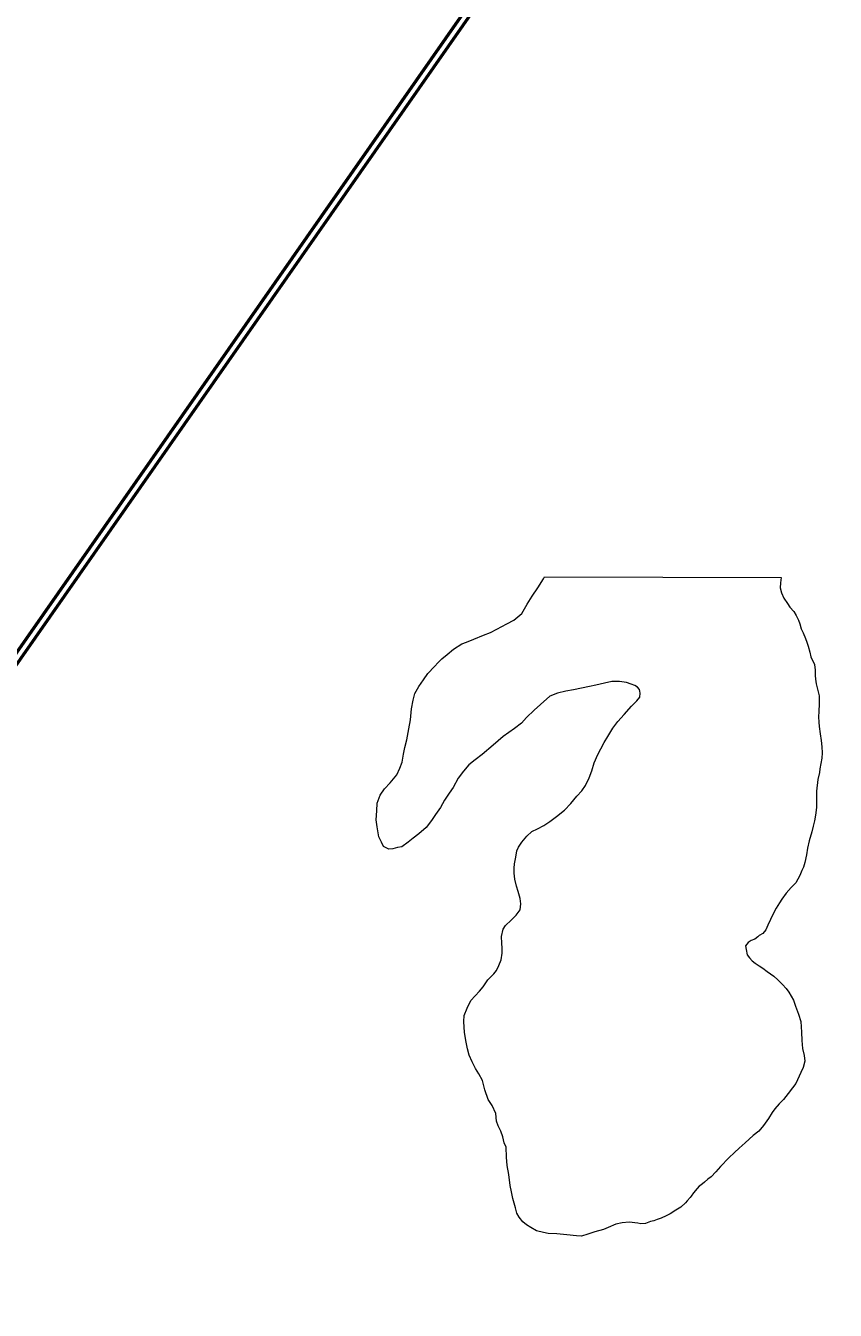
# Model space of a CAD drawing. Extents: x -1643653 to 4543381, y 1624270 to 13878484.
# Drawn here: x 675404 to 677189, y 8952382 to 8955215 of the extents above; entities that cross this region are included whole.
import ezdxf

# ---------------------------------------------------------------- set-up
doc = ezdxf.new("R2010")
doc.units = 0
doc.header["$LTSCALE"] = 200
for name, color, linetype, lineweight in [('1', 7, 'Continuous', 13), ('24', 7, 'Continuous', 25), ('27', 7, 'Continuous', 53), ('28', 7, 'Continuous', 53), ('29', 7, 'Continuous', 13)]:
    doc.layers.add(name, color=color, linetype=linetype, lineweight=lineweight)

msp = doc.modelspace()

# ---------------------------------------------------------------- linework, layer by layer
at = {"layer": '1', "lineweight": 25}
msp.add_spline([(814781, 9009175.5), (814787.2, 9009173.4), (814796.9, 9009173.4), (814799.4, 9009172.4), (814805.1, 9009174.5), (814805.6, 9009176.5), (814811.7, 9009179.5), (814811.7, 9009179.5), (814801.5, 9009181), (814790.7, 9009181.5), (814784.1, 9009183.1), (814777.4, 9009185.1), (814778.4, 9009175.5)], degree=3, dxfattribs=at)
at = {"layer": '24'}
msp.add_spline([(665209.5, 8949437.1), (665261.8, 8949907.3), (665888.8, 8950560.5), (666750.9, 8951187.5), (667665.3, 8951814.5), (668344.5, 8952363.1), (668788.7, 8952911.7), (669180.6, 8953564.9), (669154.4, 8954270.2), (669755.3, 8954662.1), (670486.8, 8955027.9), (671218.3, 8955785.5), (671166.1, 8956360.3), (671531.8, 8956726), (671479.6, 8956987.3), (670957.1, 8957405.3), (670695.8, 8957849.4), (671139.9, 8958502.5), (671845.3, 8959207.9), (672394, 8958789.9), (673047.1, 8959234), (673465.1, 8959834.9), (673177.7, 8960461.9), (673987.6, 8960749.3), (675163.2, 8960879.9), (676103.7, 8960906.1), (677253.2, 8961428.6), (677697.4, 8961559.2), (678115.4, 8962133.9), (678611.8, 8962369.1), (678820.8, 8962919.9), (679291, 8963704.1), (679918, 8964226.8), (679944.1, 8964697.3), (679709, 8965272.3), (679291, 8966004.2), (678115.4, 8966945.2)], degree=3, dxfattribs=at)
at = {"layer": '27'}
for points in [[(678291, 8957999), (678286.7, 8957989.8), (673931.9, 8951754.5)], [(675717.3, 8947553.5), (675240.6, 8948634.2), (673931.9, 8951754.5), (678286.7, 8957989.8), (678291, 8957999)]]:
    msp.add_lwpolyline(points, dxfattribs=at)
for points in [[(665261.8, 8949907.3), (665888.8, 8950560.5), (666750.9, 8951187.5), (667665.3, 8951814.5), (668344.5, 8952363.1), (668788.7, 8952911.7), (669180.6, 8953564.9), (669154.4, 8954270.2), (669755.3, 8954662.1), (670486.8, 8955027.9), (671218.3, 8955785.5), (671166.1, 8956360.3), (671531.8, 8956726), (671479.6, 8956987.3), (670957.1, 8957405.3), (670695.8, 8957849.4), (671139.9, 8958502.5), (671845.3, 8959207.9), (672394, 8958789.9), (673047.1, 8959234), (673465.1, 8959834.9), (673177.7, 8960461.9), (673987.6, 8960749.3), (675163.2, 8960879.9), (676103.7, 8960906.1), (676174.9, 8960921)], [(668623.8, 8952686.7), (668788.7, 8952911.7), (669180.6, 8953564.9), (669154.4, 8954270.2), (669755.3, 8954662.1), (670486.8, 8955027.9), (671218.3, 8955785.5), (671166.1, 8956360.3), (671531.8, 8956726), (671479.6, 8956987.3), (670957.1, 8957405.3), (670695.8, 8957849.4), (671139.9, 8958502.5), (671845.3, 8959207.9), (672394, 8958789.9), (673047.1, 8959234), (673465.1, 8959834.9), (673177.7, 8960461.9), (673987.6, 8960749.3), (675163.2, 8960879.9), (676103.7, 8960906.1), (676174.9, 8960921)]]:
    msp.add_spline(points, degree=3, dxfattribs=at)
at = {"layer": '28'}
for points in [[(670690.4, 8945040.8), (670594.5, 8945054.4), (670444.9, 8945082.7), (669863.8, 8945209.3), (669668.8, 8945241.9), (669670.4, 8945251.4), (670109.7, 8950305.8), (673931.9, 8951754.5), (678286.7, 8957989.8), (678291, 8957999)], [(669670.4, 8945251.4), (670109.7, 8950305.8), (673931.9, 8951754.5), (678286.7, 8957989.8), (678291, 8957999)], [(670690.4, 8945014.6), (670594.5, 8945028.2), (670444.9, 8945056.6), (669863.8, 8945183.2), (669668.8, 8945215.8), (669670.4, 8945225.3), (670109.7, 8950279.6), (673931.9, 8951728.3), (678286.7, 8957963.6), (678291, 8957972.9)]]:
    msp.add_lwpolyline(points, dxfattribs=at)
for points in [[(676174.9, 8960921), (676103.7, 8960906.1), (675163.2, 8960879.9), (673987.6, 8960749.3), (673177.7, 8960461.9), (673465.1, 8959834.9), (673047.1, 8959234), (672394, 8958789.9), (671845.3, 8959207.9), (671139.9, 8958502.5), (670695.8, 8957849.4), (670957.1, 8957405.3), (671479.6, 8956987.3), (671531.8, 8956726), (671166.1, 8956360.3), (671218.3, 8955785.5), (670486.8, 8955027.9), (669755.3, 8954662.1), (669154.4, 8954270.2), (669180.6, 8953564.9), (668788.7, 8952911.7), (668344.5, 8952363.1), (667665.3, 8951814.5), (666750.9, 8951187.5), (665888.8, 8950560.5), (665261.8, 8949907.3), (665209.5, 8949437.1)], [(665209.5, 8949437.1), (665261.8, 8949907.3), (665888.8, 8950560.5), (666750.9, 8951187.5), (667665.3, 8951814.5), (668344.5, 8952363.1), (668788.7, 8952911.7), (669180.6, 8953564.9), (669154.4, 8954270.2), (669755.3, 8954662.1), (670486.8, 8955027.9), (671218.3, 8955785.5), (671166.1, 8956360.3), (671531.8, 8956726), (671479.6, 8956987.3), (670957.1, 8957405.3), (670695.8, 8957849.4), (671139.9, 8958502.5), (671845.3, 8959207.9), (672394, 8958789.9), (673047.1, 8959234), (673465.1, 8959834.9), (673177.7, 8960461.9), (673987.6, 8960749.3), (675163.2, 8960879.9), (676103.7, 8960906.1), (676174.9, 8960921)], [(665209.5, 8949437.1), (665261.8, 8949907.3), (665888.8, 8950560.5), (666750.9, 8951187.5), (667665.3, 8951814.5), (668344.5, 8952363.1), (668788.7, 8952911.7), (669180.6, 8953564.9), (669154.4, 8954270.2), (669755.3, 8954662.1), (670486.8, 8955027.9), (671218.3, 8955785.5), (671166.1, 8956360.3), (671531.8, 8956726), (671479.6, 8956987.3), (670957.1, 8957405.3), (670695.8, 8957849.4), (671139.9, 8958502.5), (671845.3, 8959207.9), (672394, 8958789.9), (673047.1, 8959234), (673465.1, 8959834.9), (673177.7, 8960461.9), (673987.6, 8960749.3), (675163.2, 8960879.9), (676103.7, 8960906.1), (676174.9, 8960921)], [(676174.9, 8960894.8), (676103.7, 8960879.9), (675163.2, 8960853.8), (673987.6, 8960723.2), (673177.7, 8960435.8), (673465.1, 8959808.8), (673047.1, 8959207.9), (672394, 8958763.8), (671845.3, 8959181.8), (671139.9, 8958476.4), (670695.8, 8957823.2), (670957.1, 8957379.1), (671479.6, 8956961.1), (671531.8, 8956699.9), (671166.1, 8956334.1), (671218.3, 8955759.3), (670486.8, 8955001.7), (669755.3, 8954636), (669154.4, 8954244.1), (669180.6, 8953538.7), (668788.7, 8952885.6), (668344.5, 8952337), (667665.3, 8951788.3), (666750.9, 8951161.3), (665888.8, 8950534.3), (665261.8, 8949881.2), (665209.5, 8949410.9)]]:
    msp.add_spline(points, degree=3, dxfattribs=at)
at = {"layer": '29', "lineweight": 53}
msp.add_lwpolyline([(678286.7, 8957989.8), (673931.9, 8951754.5), (675240.6, 8948634.2)], dxfattribs=at)
at = {"layer": '29'}
for points in [[(676270.9, 8953757.7), (676281.1, 8953772.7), (676290.7, 8953786.4), (676305.2, 8953802.1), (676313, 8953810.3), (676321.3, 8953818.8), (676333.5, 8953828.6), (676346.9, 8953839.7), (676365.5, 8953851.7), (676375.9, 8953855.4), (676392.3, 8953862.2), (676413.2, 8953870.6), (676428.5, 8953876.7), (676442.8, 8953884.4), (676465, 8953896.2), (676480.3, 8953903.7), (676497.5, 8953918.8), (676509.3, 8953939.1), (676520.9, 8953957), (676533.3, 8953975.5), (676545.4, 8953995.4), (676547.9, 8953999.6)], [(676270.9, 8953757.7), (676281.1, 8953772.7), (676290.7, 8953786.4), (676305.2, 8953802.1), (676313, 8953810.3), (676321.3, 8953818.8), (676333.5, 8953828.6), (676346.9, 8953839.7), (676365.5, 8953851.7), (676375.9, 8953855.4), (676392.3, 8953862.2), (676413.2, 8953870.6), (676428.5, 8953876.7), (676442.8, 8953884.4), (676465, 8953896.2), (676480.3, 8953903.7), (676497.5, 8953918.8), (676509.3, 8953939.1), (676520.9, 8953957), (676533.3, 8953975.5), (676545.4, 8953995.4), (676547.9, 8953999.6), (677069.6, 8953998.4)], [(677069.6, 8953998.4), (677067.9, 8953986.6), (677067.7, 8953975.1), (677070.3, 8953964.2), (677075.9, 8953952.8), (677083.7, 8953941), (677089.2, 8953932.9), (677097.8, 8953923), (677103, 8953914), (677107.8, 8953904), (677111, 8953895.8), (677113.9, 8953885.1), (677118.6, 8953875.7), (677123.3, 8953863.7), (677126.3, 8953855.3), (677129.5, 8953846.5), (677132.8, 8953833.3), (677134.8, 8953823.3), (677143, 8953805.9), (677144.8, 8953793.7), (677144.6, 8953781.7), (677145.4, 8953773.8), (677147.2, 8953763.6), (677149, 8953754.5), (677153.4, 8953737.2), (677153.6, 8953719.4), (677152.7, 8953702.7), (677152.3, 8953690.7), (677152.5, 8953679.3), (677153.4, 8953669.6), (677155.7, 8953653), (677157.6, 8953638.8), (677159.2, 8953625), (677160, 8953611.7), (677159.6, 8953599.8), (677157.2, 8953587.6), (677155.3, 8953576), (677154.1, 8953567.7), (677150.6, 8953552.8), (677147.8, 8953526.9), (677148, 8953510.9), (677147.6, 8953501.1), (677147.3, 8953491.2), (677145.5, 8953474.2), (677143.4, 8953461.3), (677140, 8953449.4), (677137.2, 8953437), (677131.5, 8953417.2), (677127.8, 8953401), (677125.8, 8953386.8), (677121.8, 8953369.4), (677118.7, 8953359.1), (677115.3, 8953351.8), (677110.6, 8953340.9), (677102, 8953324.9), (677092.1, 8953314.3), (677081, 8953301.6), (677071, 8953289), (677065.8, 8953280.6), (677058.9, 8953269.1), (677051.8, 8953256.1), (677046.2, 8953243.9), (677040.6, 8953231.4), (677035.8, 8953221), (677029.1, 8953213.3), (677021.1, 8953208.5), (677018.1, 8953205.7), (677011.8, 8953200.8), (677003.5, 8953197.3), (676996.8, 8953193.5), (676991.4, 8953185.7), (676992.9, 8953177.7), (676995.1, 8953166.2), (677000, 8953159.3), (677006, 8953152.4), (677012.5, 8953147.3), (677021.2, 8953141.4), (677029.6, 8953136.6), (677038.5, 8953129.1), (677045.9, 8953124.2), (677053.9, 8953118.6), (677062.3, 8953111.1), (677072.4, 8953100.4), (677080.4, 8953091.6), (677086.7, 8953083.5), (677096.6, 8953066.2), (677101.6, 8953052.6), (677107.9, 8953034.9), (677113.4, 8953018.8), (677114.6, 8952995.3), (677115.2, 8952977.2), (677116.7, 8952959.1), (677120.2, 8952943.6), (677122, 8952931.5), (677118.4, 8952917.6), (677113.3, 8952906.4), (677101.8, 8952882.4), (677094.8, 8952872.9), (677085.5, 8952860.1), (677074.8, 8952846.7), (677065.6, 8952837.5)], [(677069.6, 8953998.4), (677067.9, 8953986.6), (677067.7, 8953975.1), (677070.3, 8953964.2), (677075.9, 8953952.8), (677083.7, 8953941), (677089.2, 8953932.9), (677097.8, 8953923), (677103, 8953914), (677107.8, 8953904), (677111, 8953895.8), (677113.9, 8953885.1), (677118.6, 8953875.7), (677123.3, 8953863.7), (677126.3, 8953855.3), (677129.5, 8953846.5), (677132.8, 8953833.3), (677134.8, 8953823.3), (677143, 8953805.9), (677144.8, 8953793.7), (677144.6, 8953781.7), (677145.4, 8953773.8), (677147.2, 8953763.6), (677149, 8953754.5), (677153.4, 8953737.2), (677153.6, 8953719.4), (677152.7, 8953702.7), (677152.3, 8953690.7), (677152.5, 8953679.3), (677153.4, 8953669.6), (677155.7, 8953653), (677157.6, 8953638.8), (677159.2, 8953625), (677160, 8953611.7), (677159.6, 8953599.8), (677157.2, 8953587.6), (677155.3, 8953576), (677154.1, 8953567.7), (677150.6, 8953552.8), (677147.8, 8953526.9), (677148, 8953510.9), (677147.6, 8953501.1), (677147.3, 8953491.2), (677145.5, 8953474.2), (677143.4, 8953461.3), (677140, 8953449.4), (677137.2, 8953437), (677131.5, 8953417.2), (677127.8, 8953401), (677125.8, 8953386.8), (677121.8, 8953369.4), (677118.7, 8953359.1), (677115.3, 8953351.8), (677110.6, 8953340.9), (677102, 8953324.9), (677092.1, 8953314.3), (677081, 8953301.6), (677071, 8953289), (677065.8, 8953280.6), (677058.9, 8953269.1), (677051.8, 8953256.1), (677046.2, 8953243.9), (677040.6, 8953231.4), (677035.8, 8953221), (677029.1, 8953213.3), (677021.1, 8953208.5), (677018.1, 8953205.7), (677011.8, 8953200.8), (677003.5, 8953197.3), (676996.8, 8953193.5), (676991.4, 8953185.7), (676992.9, 8953177.7), (676995.1, 8953166.2), (677000, 8953159.3), (677006, 8953152.4), (677012.5, 8953147.3), (677021.2, 8953141.4), (677029.6, 8953136.6), (677038.5, 8953129.1), (677045.9, 8953124.2), (677053.9, 8953118.6), (677062.3, 8953111.1), (677072.4, 8953100.4), (677080.4, 8953091.6), (677086.7, 8953083.5), (677096.6, 8953066.2), (677101.6, 8953052.6), (677107.9, 8953034.9), (677113.4, 8953018.8), (677114.6, 8952995.3), (677115.2, 8952977.2), (677116.7, 8952959.1), (677120.2, 8952943.6), (677122, 8952931.5), (677118.4, 8952917.6), (677113.3, 8952906.4), (677101.8, 8952882.4), (677094.8, 8952872.9), (677085.5, 8952860.1), (677074.8, 8952846.7), (677065.6, 8952837.5)], [(676495.8, 8953278.1), (676494.1, 8953290.3), (676490, 8953305.9), (676485.9, 8953317.2), (676482.5, 8953332.5), (676480.8, 8953346.1), (676480.6, 8953357.1), (676482, 8953367), (676484.5, 8953381.4), (676486.5, 8953395.1), (676490.1, 8953403.3), (676497.9, 8953414.3), (676508.8, 8953427.7), (676520, 8953437.6), (676532.5, 8953444), (676546.1, 8953451.1), (676559.8, 8953459.8), (676574.5, 8953471.2), (676591.7, 8953484.9), (676606.1, 8953499.5), (676619.1, 8953515.6), (676630.1, 8953527.7), (676638.2, 8953539.4), (676646.3, 8953556), (676652.1, 8953571.5), (676657.2, 8953589.1), (676665.5, 8953607.9), (676671.8, 8953620.5), (676679.4, 8953634.4), (676687.1, 8953647.8), (676698.2, 8953665.7), (676709.7, 8953680.4), (676723.2, 8953695.8), (676739.3, 8953714.2), (676751.4, 8953726.1), (676757.8, 8953734.1), (676758.5, 8953742.9), (676758.2, 8953747.4), (676757.1, 8953750.8), (676753.2, 8953756.2), (676747.1, 8953759.7), (676738.7, 8953763.1), (676729, 8953766.2), (676712.9, 8953769), (676696.1, 8953768.9), (676680, 8953764.8), (676660.7, 8953760.6), (676646.7, 8953757.9), (676629.1, 8953754), (676611.8, 8953750.4), (676595.1, 8953747.7), (676576.8, 8953743), (676559.8, 8953736.2), (676539, 8953717.8), (676525.3, 8953705.8), (676508.4, 8953689.2), (676497, 8953677.1), (676481.4, 8953664.8), (676456.6, 8953647.1), (676434.6, 8953628.1), (676410.1, 8953607.4), (676394.8, 8953595.8), (676381, 8953584.7), (676368.8, 8953571), (676357.7, 8953555.2), (676346.2, 8953534.7), (676337.4, 8953522.6), (676327, 8953506.9), (676318.2, 8953490.6), (676307.7, 8953475.5), (676298.4, 8953462.1), (676286.8, 8953447), (676270.8, 8953433.1), (676258, 8953422.9), (676247.5, 8953414.7), (676233.4, 8953404.4), (676223.7, 8953402.3), (676213, 8953399.5), (676204.7, 8953399.2), (676192.6, 8953405.2), (676188.5, 8953414.2), (676182.1, 8953426.4), (676178.6, 8953448), (676176.4, 8953463.4), (676177.7, 8953483.7), (676179, 8953500.6), (676185.7, 8953518.3), (676195.2, 8953531.7), (676207.7, 8953545.6), (676221.8, 8953563.2), (676228.9, 8953577.6), (676233.6, 8953591.2), (676236.8, 8953608.2), (676239.8, 8953623.5), (676244.2, 8953640.4), (676248.9, 8953664.7), (676252.2, 8953684.5), (676254.7, 8953708.4), (676257.8, 8953727.7), (676261.5, 8953742.4), (676270.9, 8953757.7)], [(676495.8, 8953278.1), (676494.1, 8953290.3), (676490, 8953305.9), (676485.9, 8953317.2), (676482.5, 8953332.5), (676480.8, 8953346.1), (676480.6, 8953357.1), (676482, 8953367), (676484.5, 8953381.4), (676486.5, 8953395.1), (676490.1, 8953403.3), (676497.9, 8953414.3), (676508.8, 8953427.7), (676520, 8953437.6), (676532.5, 8953444), (676546.1, 8953451.1), (676559.8, 8953459.8), (676574.5, 8953471.2), (676591.7, 8953484.9), (676606.1, 8953499.5), (676619.1, 8953515.6), (676630.1, 8953527.7), (676638.2, 8953539.4), (676646.3, 8953556), (676652.1, 8953571.5), (676657.2, 8953589.1), (676665.5, 8953607.9), (676671.8, 8953620.5), (676679.4, 8953634.4), (676687.1, 8953647.8), (676698.2, 8953665.7), (676709.7, 8953680.4), (676723.2, 8953695.8), (676739.3, 8953714.2), (676751.4, 8953726.1), (676757.8, 8953734.1), (676758.5, 8953742.9), (676758.2, 8953747.4), (676757.1, 8953750.8), (676753.2, 8953756.2), (676747.1, 8953759.7), (676738.7, 8953763.1), (676729, 8953766.2), (676712.9, 8953769), (676696.1, 8953768.9), (676680, 8953764.8), (676660.7, 8953760.6), (676646.7, 8953757.9), (676629.1, 8953754), (676611.8, 8953750.4), (676595.1, 8953747.7), (676576.8, 8953743), (676559.8, 8953736.2), (676539, 8953717.8), (676525.3, 8953705.8), (676508.4, 8953689.2), (676497, 8953677.1), (676481.4, 8953664.8), (676456.6, 8953647.1), (676434.6, 8953628.1), (676410.1, 8953607.4), (676394.8, 8953595.8), (676381, 8953584.7), (676368.8, 8953571), (676357.7, 8953555.2), (676346.2, 8953534.7), (676337.4, 8953522.6), (676327, 8953506.9), (676318.2, 8953490.6), (676307.7, 8953475.5), (676298.4, 8953462.1), (676286.8, 8953447), (676270.8, 8953433.1), (676258, 8953422.9), (676247.5, 8953414.7), (676233.4, 8953404.4), (676223.7, 8953402.3), (676213, 8953399.5), (676204.7, 8953399.2), (676192.6, 8953405.2), (676188.5, 8953414.2), (676182.1, 8953426.4), (676178.6, 8953448), (676176.4, 8953463.4), (676177.7, 8953483.7), (676179, 8953500.6), (676185.7, 8953518.3), (676195.2, 8953531.7), (676207.7, 8953545.6), (676221.8, 8953563.2), (676228.9, 8953577.6), (676233.6, 8953591.2), (676236.8, 8953608.2), (676239.8, 8953623.5), (676244.2, 8953640.4), (676248.9, 8953664.7), (676252.2, 8953684.5), (676254.7, 8953708.4), (676257.8, 8953727.7), (676261.5, 8953742.4), (676270.9, 8953757.7)], [(677065.6, 8952837.5), (677055.6, 8952826.7), (677049.7, 8952818.5), (677042, 8952805.4), (677030.7, 8952789.8), (677020.3, 8952777.3), (677008.1, 8952767.5), (676990.2, 8952751.2), (676976.8, 8952739.8), (676966.5, 8952730.2), (676954.4, 8952718.5), (676935.8, 8952699.5), (676925.3, 8952687.1), (676915.3, 8952676.3), (676908.2, 8952671.2), (676901, 8952664.9), (676892.2, 8952657.8), (676889.1, 8952655.5), (676884.3, 8952651), (676876.1, 8952641.2), (676871.1, 8952633.9), (676869, 8952630.5), (676862.4, 8952623.2), (676858.5, 8952619.2), (676848.1, 8952609.8), (676837.7, 8952603), (676825.2, 8952594.8), (676816.2, 8952590.5), (676804.9, 8952585.6), (676796.6, 8952582.2), (676788.6, 8952579.5), (676781.5, 8952577.6), (676770.6, 8952573.7), (676760.6, 8952572.5), (676753.7, 8952574), (676734.6, 8952576.1), (676719.1, 8952575.2), (676705.3, 8952572.2), (676688.1, 8952564.8), (676678, 8952560.4), (676658.5, 8952555), (676643.6, 8952549.9), (676629.2, 8952545.9), (676618.4, 8952546), (676597.1, 8952548.2), (676574.8, 8952550.4), (676556.1, 8952551.7), (676545.4, 8952553.3), (676530.3, 8952557.4), (676517.5, 8952564.9), (676508.2, 8952570.8), (676500.2, 8952576.9), (676491.6, 8952587.1), (676486.7, 8952596.1), (676483.7, 8952607.9), (676477.8, 8952628.4), (676474.8, 8952643.1), (676472.2, 8952657.5), (676469, 8952681.2), (676465.8, 8952701.6), (676464.3, 8952719.7), (676463.1, 8952741.8), (676458.8, 8952751.7), (676455.7, 8952764.6), (676451.3, 8952776.8), (676445.6, 8952788.8), (676442.1, 8952798.8), (676440.4, 8952815.9), (676432.1, 8952833.5), (676423.5, 8952847.1), (676416, 8952868.5), (676411.4, 8952889.2), (676402.9, 8952903.3), (676395.8, 8952915.5), (676388.6, 8952929.8), (676381.7, 8952945), (676377.7, 8952958.5), (676374.7, 8952973.3), (676371.1, 8952995), (676370.2, 8953018.8), (676371, 8953032.5), (676377.3, 8953048.6), (676385.4, 8953065.3), (676395.2, 8953075.3), (676404.6, 8953085.8), (676412.5, 8953095.3), (676422.8, 8953111), (676435.8, 8953123.8), (676441.8, 8953131.5), (676446.9, 8953142.5), (676452.1, 8953155), (676454.3, 8953169.3), (676454.2, 8953180.4), (676454, 8953191.6), (676453.3, 8953206.4), (676456.8, 8953222.4), (676462, 8953230.3), (676474.1, 8953242.7), (676485, 8953253.3), (676493.8, 8953265.2), (676495.8, 8953278.1)], [(677065.6, 8952837.5), (677055.6, 8952826.7), (677049.7, 8952818.5), (677042, 8952805.4), (677030.7, 8952789.8), (677020.3, 8952777.3), (677008.1, 8952767.5), (676990.2, 8952751.2), (676976.8, 8952739.8), (676966.5, 8952730.2), (676954.4, 8952718.5), (676935.8, 8952699.5), (676925.3, 8952687.1), (676915.3, 8952676.3), (676908.2, 8952671.2), (676901, 8952664.9), (676892.2, 8952657.8), (676889.1, 8952655.5), (676884.3, 8952651), (676876.1, 8952641.2), (676871.1, 8952633.9), (676869, 8952630.5), (676862.4, 8952623.2), (676858.5, 8952619.2), (676848.1, 8952609.8), (676837.7, 8952603), (676825.2, 8952594.8), (676816.2, 8952590.5), (676804.9, 8952585.6), (676796.6, 8952582.2), (676788.6, 8952579.5), (676781.5, 8952577.6), (676770.6, 8952573.7), (676760.6, 8952572.5), (676753.7, 8952574), (676734.6, 8952576.1), (676719.1, 8952575.2), (676705.3, 8952572.2), (676688.1, 8952564.8), (676678, 8952560.4), (676658.5, 8952555), (676643.6, 8952549.9), (676629.2, 8952545.9), (676618.4, 8952546), (676597.1, 8952548.2), (676574.8, 8952550.4), (676556.1, 8952551.7), (676545.4, 8952553.3), (676530.3, 8952557.4), (676517.5, 8952564.9), (676508.2, 8952570.8), (676500.2, 8952576.9), (676491.6, 8952587.1), (676486.7, 8952596.1), (676483.7, 8952607.9), (676477.8, 8952628.4), (676474.8, 8952643.1), (676472.2, 8952657.5), (676469, 8952681.2), (676465.8, 8952701.6), (676464.3, 8952719.7), (676463.1, 8952741.8), (676458.8, 8952751.7), (676455.7, 8952764.6), (676451.3, 8952776.8), (676445.6, 8952788.8), (676442.1, 8952798.8), (676440.4, 8952815.9), (676432.1, 8952833.5), (676423.5, 8952847.1), (676416, 8952868.5), (676411.4, 8952889.2), (676402.9, 8952903.3), (676395.8, 8952915.5), (676388.6, 8952929.8), (676381.7, 8952945), (676377.7, 8952958.5), (676374.7, 8952973.3), (676371.1, 8952995), (676370.2, 8953018.8), (676371, 8953032.5), (676377.3, 8953048.6), (676385.4, 8953065.3), (676395.2, 8953075.3), (676404.6, 8953085.8), (676412.5, 8953095.3), (676422.8, 8953111), (676435.8, 8953123.8), (676441.8, 8953131.5), (676446.9, 8953142.5), (676452.1, 8953155), (676454.3, 8953169.3), (676454.2, 8953180.4), (676454, 8953191.6), (676453.3, 8953206.4), (676456.8, 8953222.4), (676462, 8953230.3), (676474.1, 8953242.7), (676485, 8953253.3), (676493.8, 8953265.2), (676495.8, 8953278.1)]]:
    msp.add_lwpolyline(points, dxfattribs=at)

doc.saveas('drawing.dxf')
